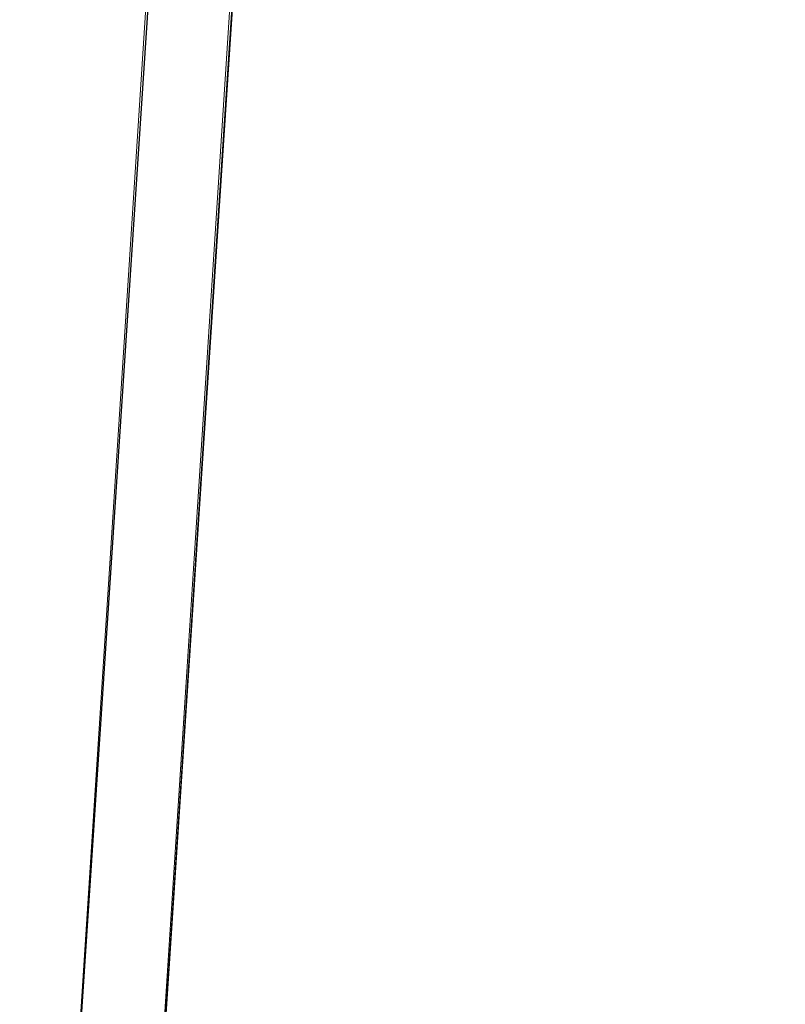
# Model space of a CAD drawing. Extents: x -1000932 to 2054797, y 285738 to 764020.
# Tile 269 of 656: x 134332 to 135701, y 541245 to 543007. Entities that reach past the tile are written whole.
import ezdxf

# ---------------------------------------------------------------- set-up
doc = ezdxf.new("R2010")
doc.units = 0
doc.header["$MEASUREMENT"] = 0
doc.layers.add('--schets pp', color=1, linetype='CONTINUOUS')
doc.layers.add('31.', color=7, linetype='CONTINUOUS')
doc.layers.add('optie 5', color=7, linetype='CONTINUOUS', lineweight=30)

msp = doc.modelspace()

# ---------------------------------------------------------------- linework, layer by layer
at = {"layer": '--schets pp', "ltscale": 200}
msp.add_lwpolyline([(138312.759, 544441.404), (134820.321, 544671.561), (134491.54, 539682.373), (137983.977, 539452.217)], dxfattribs=at)
at = {"layer": '31.', "color": 7, "linetype": 'Continuous', "lineweight": 18, "ltscale": 10}
for points in [[(134491.54, 539682.373), (135177.696, 550295.654)], [(134333.915, 539572.498), (134931.196, 548808.498)]]:
    msp.add_lwpolyline(points, dxfattribs=at)
at = {"layer": 'optie 5'}
for p, q in [((134491.482, 539682.496), (135194.491, 550349.97)), ((134331.943, 539542.684), (134946.176, 548863.08))]:
    msp.add_line(p, q, dxfattribs=at)

doc.saveas('drawing.dxf')
